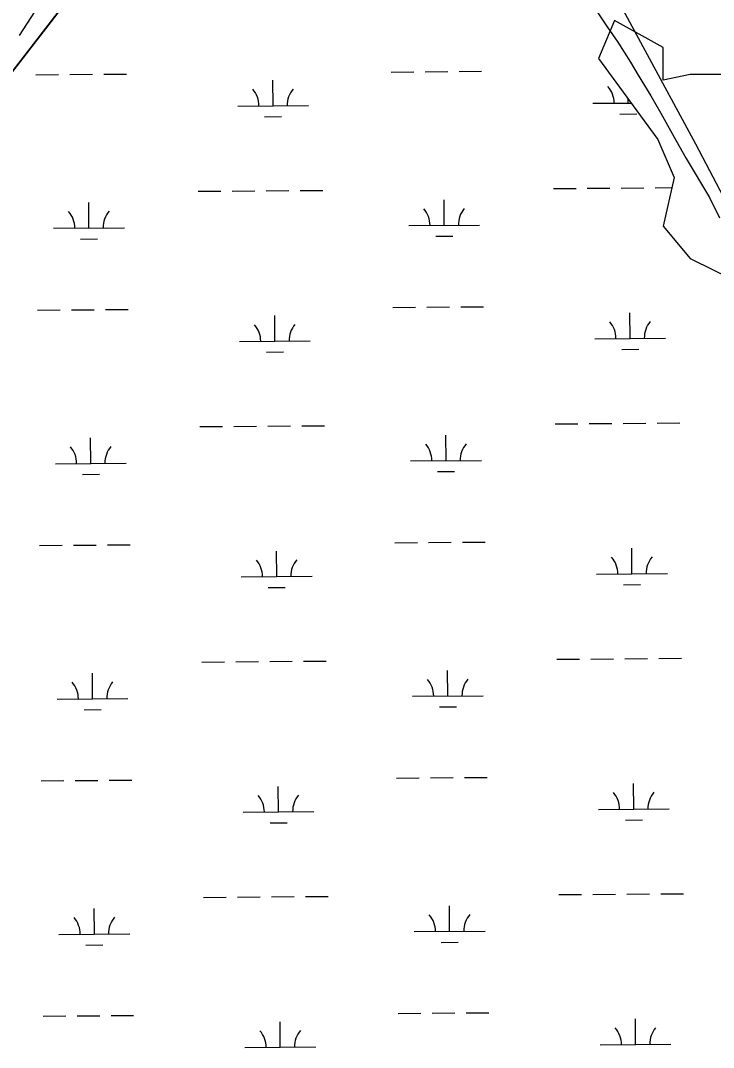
# Model space of a CAD drawing. Extents: x 3540316 to 3578335, y 553172 to 578787.
# Drawn here: x 3569718 to 3570697, y 562977 to 564428 of the extents above; entities that cross this region are included whole.
import ezdxf

# ---------------------------------------------------------------- set-up
doc = ezdxf.new("R2010")
doc.units = 0
for name, color, linetype in [('V-SITE-VEGE', 7, 'Continuous'), ('V-TOPO-SHOR', 7, 'Continuous'), ('V-UTIL-LINE', 7, 'Continuous'), ('V-WETL-SWMP', 7, 'Continuous')]:
    doc.layers.add(name, color=color, linetype=linetype)

msp = doc.modelspace()

# ---------------------------------------------------------------- linework, layer by layer
at = {"layer": 'V-SITE-VEGE'}
for p, q in [((3570527.856, 564447.3969999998), (3570547.009, 564419.284)), ((3569716.416, 564407.2309999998), (3569738.18, 564440.415)), ((3570547.009, 564419.284), (3570561.9080000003, 564397.659)), ((3570561.9080000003, 564397.659), (3570579.984, 564369.5519999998)), ((3570579.984, 564369.5519999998), (3570590.605, 564351.184)), ((3570590.605, 564351.184), (3570608.6720000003, 564322.002)), ((3570608.6720000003, 564322.002), (3570622.471, 564297.1559999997)), ((3570622.471, 564297.1559999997), (3570643.703, 564259.3429999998)), ((3570643.703, 564259.3429999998), (3570658.572, 564233.4139999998)), ((3570658.572, 564233.4139999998), (3570691.505, 564178.302)), ((3570691.505, 564178.302), (3570705.272, 564149.153))]:
    msp.add_line(p, q, dxfattribs=at)
at = {"layer": 'V-TOPO-SHOR'}
msp.add_lwpolyline([(3571931.963997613, 567297.8680018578), (3571504.291995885, 566671.2040032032), (3570984.9769943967, 565937.5480043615), (3570435.112992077, 565127.470006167), (3570160.1809938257, 564852.3500048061), (3570022.714995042, 564730.0740038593), (3569900.522995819, 564607.7980032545), (3569121.5489956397, 563599.0220033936)], dxfattribs=at)
at = {"layer": 'V-UTIL-LINE'}
msp.add_lwpolyline([(3569196.09456942, 567194.8645838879), (3569236.5214885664, 567033.160907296), (3569297.160367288, 566740.0714934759), (3569347.692266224, 566537.9418977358), (3569398.2251651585, 566366.1312413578), (3569438.6510843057, 566285.2794030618), (3569499.289963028, 566214.533544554), (3569559.92884175, 566123.5747264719), (3569681.2075991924, 565971.9770296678), (3569772.1654172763, 565881.0192115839), (3569832.8052959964, 565779.9534137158), (3569903.5501545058, 565678.8886158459), (3569964.189033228, 565577.823817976), (3570045.041871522, 565426.226121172), (3570247.1714672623, 564961.327050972), (3570348.236265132, 564789.516394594), (3570469.5150225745, 564627.8127180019), (3570671.6446183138, 564253.8714658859), (3570984.9459917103, 563657.5876584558)], dxfattribs=at)
at = {"layer": 'V-WETL-SWMP'}
for p, q in [((3569121.5489956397, 563599.0220033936), (3569900.522995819, 564607.7980032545)), ((3570557.304972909, 564428.2080210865), (3570534.3939723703, 564374.712021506)), ((3570626.037970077, 564389.9970232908), (3570557.304972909, 564428.2080210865)), ((3570626.0379690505, 564344.1430240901), (3570626.037970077, 564389.9970232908)), ((3570534.3939723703, 564374.712021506), (3570618.4009673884, 564260.0790253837)), ((3570241.490815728, 564355.4502952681), (3570273.4898644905, 564355.6969715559)), ((3570289.489388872, 564355.8203097), (3570321.4884376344, 564356.0669859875)), ((3570337.487962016, 564356.1903241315), (3570369.4870107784, 564356.4370004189)), ((3569739.5977355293, 564351.5812701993), (3569771.5967842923, 564351.8279464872)), ((3569787.5963086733, 564351.9512846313), (3569819.595357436, 564352.1979609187)), ((3569835.594881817, 564352.3212990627), (3569867.59393058, 564352.5679753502)), ((3570074.7896927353, 564307.7338399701), (3570074.512182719, 564343.7327700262)), ((3570664.2229681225, 564351.7850248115), (3570626.0379690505, 564344.1430240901)), ((3570717.681966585, 564351.7850260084), (3570664.2229681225, 564351.7850248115)), ((3570576.6827729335, 564311.6028650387), (3570576.640676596, 564317.0636520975)), ((3570024.7911790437, 564307.3484082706), (3570124.788206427, 564308.1192716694)), ((3570526.684259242, 564311.2174333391), (3570580.6202845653, 564311.6332187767)), ((3570062.909001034, 564292.2107949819), (3570086.908287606, 564292.395802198)), ((3570564.8020812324, 564296.0798200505), (3570588.8013678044, 564296.2648272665)), ((3570618.4009673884, 564260.0790253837), (3570641.311965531, 564206.5830268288)), ((3570641.311965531, 564206.5830268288), (3570626.037964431, 564137.8030276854)), ((3569968.8744494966, 564186.842787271), (3570000.8734982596, 564187.0894635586)), ((3570016.87302264, 564187.2128017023), (3570048.8720714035, 564187.4594779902)), ((3570064.871595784, 564187.582816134), (3570096.870644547, 564187.8294924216)), ((3570112.870168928, 564187.9528305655), (3570144.869217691, 564188.1995068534)), ((3570470.7675296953, 564190.7118123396), (3570502.766578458, 564190.9584886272)), ((3570518.766102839, 564191.0818267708), (3570550.7651516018, 564191.3285030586)), ((3570566.7646759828, 564191.4518412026), (3570598.7637247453, 564191.6985174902)), ((3570614.7632491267, 564191.821855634), (3570638.0738521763, 564192.0015538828)), ((3569814.6781952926, 564134.9106022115), (3569814.400685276, 564170.9095322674)), ((3570316.571275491, 564138.7796272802), (3570316.2937654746, 564174.7785573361)), ((3570266.5727617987, 564138.3941955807), (3570366.569789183, 564139.1650589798)), ((3570626.037964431, 564137.8030276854), (3570664.222962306, 564091.9490293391)), ((3569764.6796816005, 564134.5251705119), (3569864.6767089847, 564135.296033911)), ((3570304.6905837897, 564123.2565822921), (3570328.6898703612, 564123.4415895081)), ((3569802.7975035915, 564119.3875572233), (3569826.796790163, 564119.5725644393)), ((3570664.222962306, 564091.9490293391), (3570740.5929592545, 564053.7380317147)), ((3570244.0552780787, 564022.7851825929), (3570276.0543268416, 564023.0318588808)), ((3570292.0538512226, 564023.1551970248), (3570324.0528999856, 564023.4018733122)), ((3570340.0524243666, 564023.5252114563), (3570372.0514731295, 564023.7718877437)), ((3569742.1621978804, 564018.9161575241), (3569774.161246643, 564019.1628338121)), ((3569790.1607710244, 564019.2861719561), (3569822.159819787, 564019.5328482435)), ((3569838.1593441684, 564019.6561863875), (3569870.158392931, 564019.9028626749)), ((3570077.354155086, 563975.0687272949), (3570077.07664507, 564011.067657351)), ((3570579.247235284, 563978.9377523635), (3570578.9697252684, 564014.9366824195)), ((3570529.248721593, 563978.5523206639), (3570629.245748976, 563979.3231840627)), ((3570027.355641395, 563974.6832955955), (3570127.3526687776, 563975.4541589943)), ((3570567.3665435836, 563963.4147073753), (3570591.3658301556, 563963.5997145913)), ((3570065.4734633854, 563959.5456823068), (3570089.4727499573, 563959.7306895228)), ((3569971.438911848, 563854.1776745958), (3570003.4379606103, 563854.4243508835)), ((3570019.4374849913, 563854.547689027), (3570051.436533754, 563854.794365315)), ((3570067.4360581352, 563854.9177034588), (3570099.4351068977, 563855.1643797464)), ((3570115.434631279, 563855.2877178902), (3570147.4336800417, 563855.5343941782)), ((3570473.331992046, 563858.0466996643), (3570505.331040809, 563858.293375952)), ((3570521.3305651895, 563858.4167140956), (3570553.329613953, 563858.6633903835)), ((3570569.3291383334, 563858.7867285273), (3570601.3281870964, 563859.033404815)), ((3570617.3277114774, 563859.1567429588), (3570649.3267602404, 563859.4034192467)), ((3569817.2426576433, 563802.2454895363), (3569816.965147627, 563838.2444195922)), ((3570319.1357378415, 563806.114514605), (3570318.8582278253, 563842.1134446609)), ((3570269.13722415, 563805.7290829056), (3570369.1342515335, 563806.4999463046)), ((3569767.2441439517, 563801.8600578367), (3569867.2411713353, 563802.6309212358)), ((3570307.255046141, 563790.5914696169), (3570331.2543327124, 563790.7764768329)), ((3569805.3619659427, 563786.7224445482), (3569829.361252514, 563786.9074517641)), ((3570246.61974043, 563690.1200699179), (3570278.6187891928, 563690.3667462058)), ((3570294.6183135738, 563690.4900843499), (3570326.6173623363, 563690.7367606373)), ((3570342.6168867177, 563690.8600987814), (3570374.61593548, 563691.1067750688)), ((3569744.7266602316, 563686.2510448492), (3569776.7257089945, 563686.497721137)), ((3569792.7252333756, 563686.6210592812), (3569824.724282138, 563686.8677355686)), ((3569840.7238065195, 563686.9910737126), (3569872.722855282, 563687.23775)), ((3570079.9186174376, 563642.40361462), (3570079.641107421, 563678.4025446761)), ((3570581.811697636, 563646.2726396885), (3570581.534187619, 563682.2715697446)), ((3570531.8131839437, 563645.887207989), (3570631.810211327, 563646.6580713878)), ((3570029.9201037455, 563642.0181829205), (3570129.9171311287, 563642.7890463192)), ((3570569.9310059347, 563630.7495947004), (3570593.9302925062, 563630.9346019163)), ((3570068.0379257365, 563626.8805696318), (3570092.037212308, 563627.0655768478)), ((3569974.003374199, 563521.5125619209), (3570006.0024229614, 563521.7592382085)), ((3570022.0019473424, 563521.8825763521), (3570054.0009961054, 563522.1292526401)), ((3570070.0005204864, 563522.2525907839), (3570101.9995692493, 563522.4992670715)), ((3570117.9990936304, 563522.6226052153), (3570149.9981423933, 563522.8692815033)), ((3570475.896454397, 563525.3815869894), (3570507.8955031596, 563525.6282632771)), ((3570523.8950275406, 563525.7516014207), (3570555.8940763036, 563525.9982777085)), ((3570571.8936006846, 563526.1216158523), (3570603.8926494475, 563526.3682921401)), ((3570619.8921738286, 563526.4916302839), (3570651.8912225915, 563526.7383065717)), ((3569819.8071199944, 563469.5803768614), (3569819.5296099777, 563505.5793069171)), ((3570321.7002001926, 563473.4494019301), (3570321.422690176, 563509.448331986)), ((3569769.808606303, 563469.1949451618), (3569869.805633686, 563469.9658085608)), ((3570271.701686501, 563473.0639702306), (3570371.698713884, 563473.8348336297)), ((3570309.8195084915, 563457.9263569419), (3570333.818795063, 563458.1113641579)), ((3569807.9264282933, 563454.0573318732), (3569831.925714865, 563454.2423390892)), ((3569747.2911225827, 563353.585932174), (3569779.2901713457, 563353.8326084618)), ((3569795.2896957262, 563353.9559466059), (3569827.288744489, 563354.2026228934)), ((3569843.28826887, 563354.3259610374), (3569875.2873176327, 563354.5726373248)), ((3570249.184202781, 563357.4549572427), (3570281.183251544, 563357.7016335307)), ((3570297.182775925, 563357.8249716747), (3570329.1818246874, 563358.0716479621)), ((3570345.181349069, 563358.1949861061), (3570377.180397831, 563358.4416623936)), ((3570082.4830797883, 563309.7385019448), (3570082.205569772, 563345.7374320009)), ((3570584.3761599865, 563313.6075270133), (3570584.0986499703, 563349.6064570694)), ((3570534.3776462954, 563313.2220953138), (3570634.3746736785, 563313.9929587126)), ((3570032.4845660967, 563309.3530702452), (3570132.4815934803, 563310.123933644)), ((3570572.495468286, 563298.0844820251), (3570596.494754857, 563298.2694892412)), ((3570070.602388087, 563294.2154569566), (3570094.6016746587, 563294.4004641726)), ((3570622.45663618, 563193.8265176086), (3570654.455684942, 563194.0731938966)), ((3569976.56783655, 563188.8474492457), (3570008.566885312, 563189.0941255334)), ((3570024.5664096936, 563189.2174636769), (3570056.565458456, 563189.4641399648)), ((3570072.5649828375, 563189.5874781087), (3570104.5640316, 563189.8341543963)), ((3570120.5635559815, 563189.9574925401), (3570152.562604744, 563190.204168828)), ((3570478.4609167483, 563192.7164743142), (3570510.4599655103, 563192.9631506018)), ((3570526.4594898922, 563193.0864887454), (3570558.4585386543, 563193.3331650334)), ((3570574.458063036, 563193.4565031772), (3570606.457111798, 563193.7031794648)), ((3569822.371582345, 563136.9152641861), (3569822.0940723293, 563172.914194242)), ((3570324.2646625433, 563140.7842892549), (3570323.9871525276, 563176.7832193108)), ((3569772.373068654, 563136.5298324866), (3569872.370096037, 563137.3006958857)), ((3570274.2661488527, 563140.3988575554), (3570374.2631762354, 563141.1697209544)), ((3569810.490890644, 563121.392219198), (3569834.490177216, 563121.577226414)), ((3570312.383970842, 563125.2612442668), (3570336.383257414, 563125.4462514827)), ((3569749.8555849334, 563020.9208194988), (3569781.854633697, 563021.1674957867)), ((3569797.8541580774, 563021.2908339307), (3569829.8532068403, 563021.5375102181)), ((3569845.8527312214, 563021.6608483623), (3569877.8517799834, 563021.9075246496)), ((3570251.7486651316, 563024.7898445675), (3570283.747713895, 563025.0365208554)), ((3570299.7472382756, 563025.1598589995), (3570331.7462870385, 563025.4065352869)), ((3570347.7458114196, 563025.529873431), (3570379.744860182, 563025.7765497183)), ((3570085.047542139, 562977.0733892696), (3570084.7700321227, 563013.0723193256)), ((3570586.9406223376, 562980.9424143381), (3570586.663112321, 563016.9413443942)), ((3570035.049028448, 562976.6879575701), (3570135.046055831, 562977.4588209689)), ((3570536.942108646, 562980.5569826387), (3570636.939136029, 562981.3278460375))]:
    msp.add_line(p, q, dxfattribs=at)
for centre, radius, start, end in [((3570019.54473872, 564307.7827814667), 35.24628790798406, 359.66985650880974, 41.2135148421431), ((3570130.027326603, 564308.6344766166), 35.24628790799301, 139.66985351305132, 181.21351184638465), ((3570521.4378189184, 564311.6518065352), 35.24628790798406, 359.66985650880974, 41.2135148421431), ((3569759.433241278, 564134.9595437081), 35.24628790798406, 359.66985650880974, 41.2135148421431), ((3569869.9158291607, 564135.811238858), 35.24628790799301, 139.66985351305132, 181.21351184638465), ((3570261.326321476, 564138.8285687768), 35.24628790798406, 359.66985650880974, 41.2135148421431), ((3570371.808909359, 564139.6802639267), 35.24628790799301, 139.66985351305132, 181.21351184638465), ((3570022.109201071, 563975.1176687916), 35.24628790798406, 359.66985650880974, 41.2135148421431), ((3570132.5917889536, 563975.9693639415), 35.24628790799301, 139.66985351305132, 181.21351184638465), ((3570524.002281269, 563978.98669386), 35.24628790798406, 359.66985650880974, 41.2135148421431), ((3570634.4848691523, 563979.8383890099), 35.24628790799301, 139.66985351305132, 181.21351184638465), ((3569761.9977036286, 563802.294431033), 35.24628790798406, 359.66985650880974, 41.2135148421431), ((3569872.4802915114, 563803.1461261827), 35.24628790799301, 139.66985351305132, 181.21351184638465), ((3570263.890783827, 563806.1634561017), 35.24628790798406, 359.66985650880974, 41.2135148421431), ((3570374.37337171, 563807.0151512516), 35.24628790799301, 139.66985351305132, 181.21351184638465), ((3570024.6736634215, 563642.4525561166), 35.24628790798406, 359.66985650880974, 41.2135148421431), ((3570135.1562513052, 563643.3042512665), 35.24628790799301, 139.66985351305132, 181.21351184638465), ((3570526.56674362, 563646.3215811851), 35.24628790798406, 359.66985650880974, 41.2135148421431), ((3570637.0493315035, 563647.173276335), 35.24628790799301, 139.66985351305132, 181.21351184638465), ((3569764.5621659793, 563469.6293183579), 35.24628790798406, 359.66985650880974, 41.2135148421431), ((3569875.0447538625, 563470.4810135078), 35.24628790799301, 139.66985351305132, 181.21351184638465), ((3570266.455246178, 563473.4983434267), 35.24628790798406, 359.66985650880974, 41.2135148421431), ((3570376.9378340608, 563474.3500385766), 35.24628790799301, 139.66985351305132, 181.21351184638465), ((3570027.238125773, 563309.7874434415), 35.24628790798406, 359.66985650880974, 41.2135148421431), ((3570137.7207136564, 563310.6391385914), 35.24628790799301, 139.66985351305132, 181.21351184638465), ((3570529.1312059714, 563313.6564685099), 35.24628790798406, 359.66985650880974, 41.2135148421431), ((3570639.6137938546, 563314.5081636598), 35.24628790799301, 139.66985351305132, 181.21351184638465), ((3569767.1266283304, 563136.9642056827), 35.24628790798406, 359.66985650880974, 41.2135148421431), ((3569877.609216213, 563137.8159008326), 35.24628790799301, 139.66985351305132, 181.21351184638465), ((3570269.0197085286, 563140.8332307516), 35.24628790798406, 359.66985650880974, 41.2135148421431), ((3570379.5022964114, 563141.6849259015), 35.24628790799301, 139.66985351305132, 181.21351184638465), ((3570029.802588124, 562977.1223307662), 35.24628790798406, 359.66985650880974, 41.2135148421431), ((3570140.2851760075, 562977.9740259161), 35.24628790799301, 139.66985351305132, 181.21351184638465), ((3570531.695668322, 562980.9913558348), 35.24628790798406, 359.66985650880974, 41.2135148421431), ((3570642.1782562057, 562981.8430509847), 35.24628790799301, 139.66985351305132, 181.21351184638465)]:
    msp.add_arc(centre, radius, start, end, dxfattribs=at)

doc.saveas('drawing.dxf')
